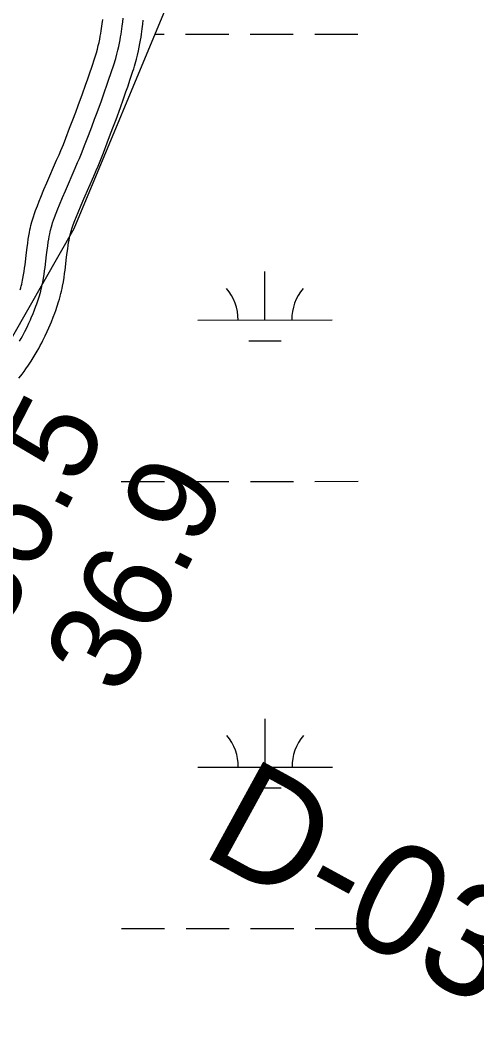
# Model space of a CAD drawing. Extents: x 3279314 to 3317160, y 734079 to 759431.
# Drawn here: x 3310860 to 3311199, y 740643 to 741400 of the extents above; entities that cross this region are included whole.
import ezdxf

# ---------------------------------------------------------------- set-up
doc = ezdxf.new("R2010")
doc.units = 0
for name, color, linetype in [('V-RIVR-RANG', 7, 'Continuous'), ('V-RIVR-RANG-IDEN', 7, 'Continuous'), ('V-ROAD-CNTR', 7, 'Continuous'), ('V-WETL-SWMP', 7, 'Continuous')]:
    doc.layers.add(name, color=color, linetype=linetype)

msp = doc.modelspace()

# ---------------------------------------------------------------- linework, layer by layer
at = {"layer": 'V-ROAD-CNTR'}
for points in [[(3310860.42, 741202.59), (3310860.81, 741204.14), (3310861.14, 741205.52), (3310861.43, 741206.88), (3310861.69, 741208.17), (3310862.19, 741210.9), (3310862.6, 741213.47), (3310862.95, 741215.95), (3310863.26, 741218.29), (3310864.38, 741227.69), (3310864.83, 741231.34), (3310865.27, 741234.61), (3310865.7, 741237.52), (3310866.12, 741240.1), (3310866.53, 741242.38), (3310866.93, 741244.39), (3310867.31, 741246.17), (3310867.69, 741247.79), (3310868.37, 741250.48), (3310868.95, 741252.56), (3310869.44, 741254.19), (3310870.21, 741256.51), (3310871.04, 741258.8), (3310872.43, 741262.41), (3310873.74, 741265.69), (3310875, 741268.77), (3310877.36, 741274.41), (3310879.46, 741279.33), (3310886.78, 741296.16), (3310888.55, 741300.3), (3310889.85, 741303.38), (3310891.76, 741308.01), (3310893.6, 741312.66), (3310896.43, 741319.98), (3310898.88, 741326.39), (3310900.99, 741332), (3310902.81, 741336.89), (3310905.95, 741345.52), (3310908.26, 741352.02), (3310909.98, 741356.91), (3310911.24, 741360.59), (3310913.13, 741366.16), (3310914.99, 741371.74), (3310915.48, 741373.26), (3310915.92, 741374.71), (3310916.32, 741376.07), (3310917.08, 741378.87), (3310917.73, 741381.48), (3310918.29, 741383.94), (3310918.77, 741386.26), (3310919.2, 741388.46), (3310919.57, 741390.53), (3310919.89, 741392.49), (3310920.16, 741394.29), (3310920.65, 741397.8), (3310921.02, 741400.85)], [(3310874.95, 741198.87), (3310875.38, 741200.56), (3310875.77, 741202.2), (3310876.12, 741203.8), (3310876.43, 741205.36), (3310876.98, 741208.38), (3310877.43, 741211.23), (3310877.81, 741213.91), (3310878.15, 741216.43), (3310879.27, 741225.89), (3310879.71, 741229.43), (3310880.12, 741232.52), (3310880.52, 741235.21), (3310880.9, 741237.55), (3310881.27, 741239.59), (3310881.62, 741241.37), (3310881.96, 741242.92), (3310882.27, 741244.27), (3310882.86, 741246.61), (3310883.35, 741248.36), (3310883.75, 741249.67), (3310884.39, 741251.61), (3310885.08, 741253.54), (3310886.4, 741256.92), (3310887.66, 741260.08), (3310888.86, 741263.04), (3310891.17, 741268.56), (3310893.24, 741273.38), (3310900.56, 741290.22), (3310902.36, 741294.44), (3310903.7, 741297.61), (3310905.66, 741302.39), (3310907.57, 741307.19), (3310910.44, 741314.6), (3310912.91, 741321.08), (3310915.04, 741326.75), (3310916.88, 741331.71), (3310920.06, 741340.44), (3310922.41, 741347.02), (3310924.15, 741351.99), (3310925.44, 741355.73), (3310927.35, 741361.39), (3310929.25, 741367.09), (3310929.79, 741368.77), (3310930.29, 741370.41), (3310930.75, 741372), (3310931.6, 741375.09), (3310932.32, 741378), (3310932.94, 741380.74), (3310933.48, 741383.31), (3310933.95, 741385.73), (3310934.35, 741388), (3310934.7, 741390.13), (3310935.01, 741392.13), (3310935.53, 741395.88), (3310935.92, 741399.16), (3310936.23, 741402.03)], [(3310874.95, 741198.87), (3310875.38, 741200.56), (3310875.77, 741202.2), (3310876.12, 741203.8), (3310876.43, 741205.36), (3310876.98, 741208.38), (3310877.43, 741211.23), (3310877.81, 741213.91), (3310878.15, 741216.43), (3310879.27, 741225.89), (3310879.71, 741229.43), (3310880.12, 741232.52), (3310880.52, 741235.21), (3310880.9, 741237.55), (3310881.27, 741239.59), (3310881.62, 741241.37), (3310881.96, 741242.92), (3310882.27, 741244.27), (3310882.86, 741246.61), (3310883.35, 741248.36), (3310883.75, 741249.67), (3310884.39, 741251.61), (3310885.08, 741253.54), (3310886.4, 741256.92), (3310887.66, 741260.08), (3310888.86, 741263.04), (3310891.17, 741268.56), (3310893.24, 741273.38), (3310900.56, 741290.22), (3310902.36, 741294.44), (3310903.7, 741297.61), (3310905.66, 741302.39), (3310907.57, 741307.19), (3310910.44, 741314.6), (3310912.91, 741321.08), (3310915.04, 741326.75), (3310916.88, 741331.71), (3310920.06, 741340.44), (3310922.41, 741347.02), (3310924.15, 741351.99), (3310925.44, 741355.73), (3310927.35, 741361.39), (3310929.25, 741367.09), (3310929.79, 741368.77), (3310930.29, 741370.41), (3310930.75, 741372), (3310931.6, 741375.09), (3310932.32, 741378), (3310932.94, 741380.74), (3310933.48, 741383.31), (3310933.95, 741385.73), (3310934.35, 741388), (3310934.7, 741390.13), (3310935.01, 741392.13), (3310935.53, 741395.88), (3310935.92, 741399.16), (3310936.23, 741402.03)], [(3310889.48, 741195.16), (3310889.95, 741196.98), (3310890.4, 741198.89), (3310890.8, 741200.73), (3310891.16, 741202.54), (3310891.76, 741205.86), (3310892.26, 741208.99), (3310892.68, 741211.87), (3310893.03, 741214.56), (3310894.16, 741224.09), (3310894.59, 741227.52), (3310894.98, 741230.42), (3310895.34, 741232.9), (3310895.69, 741235), (3310896.01, 741236.8), (3310896.32, 741238.34), (3310896.6, 741239.66), (3310896.85, 741240.74), (3310897.36, 741242.75), (3310897.75, 741244.16), (3310898.05, 741245.15), (3310898.56, 741246.7), (3310899.13, 741248.27), (3310900.36, 741251.44), (3310901.57, 741254.47), (3310902.72, 741257.31), (3310904.99, 741262.71), (3310907.01, 741267.44), (3310914.33, 741284.28), (3310916.17, 741288.58), (3310917.55, 741291.85), (3310919.57, 741296.76), (3310921.53, 741301.71), (3310924.44, 741309.22), (3310926.93, 741315.76), (3310929.09, 741321.49), (3310930.96, 741326.54), (3310934.18, 741335.35), (3310936.55, 741342.03), (3310938.32, 741347.07), (3310939.63, 741350.88), (3310941.57, 741356.61), (3310943.51, 741362.43), (3310944.1, 741364.28), (3310944.66, 741366.11), (3310945.19, 741367.93), (3310946.11, 741371.31), (3310946.91, 741374.52), (3310947.6, 741377.53), (3310948.19, 741380.36), (3310948.7, 741383), (3310949.13, 741385.46), (3310949.52, 741387.77), (3310949.85, 741389.97), (3310950.4, 741393.95), (3310950.83, 741397.47), (3310951.15, 741400.53)], [(3310859.22, 741161.5), (3310860.35, 741163.52), (3310861.39, 741165.43), (3310862.33, 741167.22), (3310863.2, 741168.92), (3310864.77, 741172.12), (3310866.1, 741174.95), (3310867.21, 741177.44), (3310868.15, 741179.63), (3310868.95, 741181.56), (3310870.29, 741184.97), (3310871.26, 741187.54), (3310871.96, 741189.48), (3310872.96, 741192.41), (3310873.93, 741195.36), (3310874.47, 741197.14), (3310874.95, 741198.87)], [(3310859.22, 741161.5), (3310860.35, 741163.52), (3310861.39, 741165.43), (3310862.33, 741167.22), (3310863.2, 741168.92), (3310864.77, 741172.12), (3310866.1, 741174.95), (3310867.21, 741177.44), (3310868.15, 741179.63), (3310868.95, 741181.56), (3310870.29, 741184.97), (3310871.26, 741187.54), (3310871.96, 741189.48), (3310872.96, 741192.41), (3310873.93, 741195.36), (3310874.47, 741197.14), (3310874.95, 741198.87)], [(3310859.62, 741199.87), (3310860.06, 741201.33), (3310860.5, 741202.89)], [(3310858.77, 741134.18), (3310860.08, 741135.79), (3310861.09, 741137.07), (3310862.53, 741138.96), (3310863.93, 741140.92), (3310865.94, 741143.86), (3310867.74, 741146.63), (3310869.39, 741149.25), (3310870.88, 741151.72), (3310872.24, 741154.06), (3310873.48, 741156.26), (3310874.61, 741158.35), (3310875.64, 741160.31), (3310876.61, 741162.19), (3310878.3, 741165.64), (3310879.74, 741168.71), (3310880.95, 741171.42), (3310881.97, 741173.81), (3310882.86, 741175.94), (3310884.29, 741179.58), (3310885.34, 741182.37), (3310886.1, 741184.5), (3310887.19, 741187.64), (3310888.23, 741190.85), (3310888.87, 741192.95), (3310889.4, 741194.86)]]:
    msp.add_lwpolyline(points, dxfattribs=at)
at = {"layer": 'V-WETL-SWMP'}
for p, q in [((3311029.72, 741557.71), (3310899.61, 741245.23)), ((3311029.72, 741557.71), (3310899.61, 741245.23)), ((3310959.86, 741389.93), (3310966.71, 741389.94)), ((3310982.71, 741389.94), (3311014.71, 741389.96)), ((3311030.71, 741389.97), (3311062.71, 741389.99)), ((3311078.71, 741389.99), (3311110.71, 741390.01)), ((3310899.61, 741245.23), (3310639.38, 740789.52)), ((3310899.61, 741245.23), (3310639.38, 740789.52)), ((3311041.66, 741177.37), (3311041.65, 741213.37)), ((3310991.66, 741177.35), (3311091.66, 741177.4)), ((3311029.67, 741161.93), (3311053.67, 741161.95)), ((3310934.88, 741057.25), (3310966.88, 741057.26)), ((3310982.88, 741057.27), (3311014.88, 741057.29)), ((3311030.88, 741057.29), (3311062.88, 741057.31)), ((3311078.88, 741057.32), (3311110.88, 741057.34)), ((3311041.83, 740844.7), (3311041.81, 740880.7)), ((3310991.83, 740844.67), (3311091.83, 740844.72)), ((3311029.84, 740829.26), (3311053.84, 740829.27)), ((3310935.05, 740724.57), (3310967.05, 740724.59)), ((3310983.05, 740724.59), (3311015.05, 740724.61)), ((3311031.05, 740724.62), (3311063.05, 740724.64)), ((3311079.05, 740724.64), (3311111.05, 740724.66))]:
    msp.add_line(p, q, dxfattribs=at)
for centre, start, end in [((3310986.42, 741177.82), 359.25735, 40.801), ((3311096.91, 741177.87), 139.25734, 180.801), ((3310986.59, 740845.14), 359.25735, 40.801), ((3311097.08, 740845.2), 139.25734, 180.801)]:
    msp.add_arc(centre, 35.25, start, end, dxfattribs=at)

# ---------------------------------------------------------------- texts
at = {"layer": 'V-RIVR-RANG'}
for s, p in [('36.5', (3310845.53, 740941.93)), ('36.9', (3310934.43, 740896.13))]:
    msp.add_text(s, height=67, rotation=62.74833, dxfattribs=at).set_placement(p)
at = {"layer": 'V-RIVR-RANG-IDEN'}
msp.add_text('D-030', height=83, rotation=331.30633, dxfattribs=at).set_placement((3310992.5, 740780.32))

doc.saveas('drawing.dxf')
